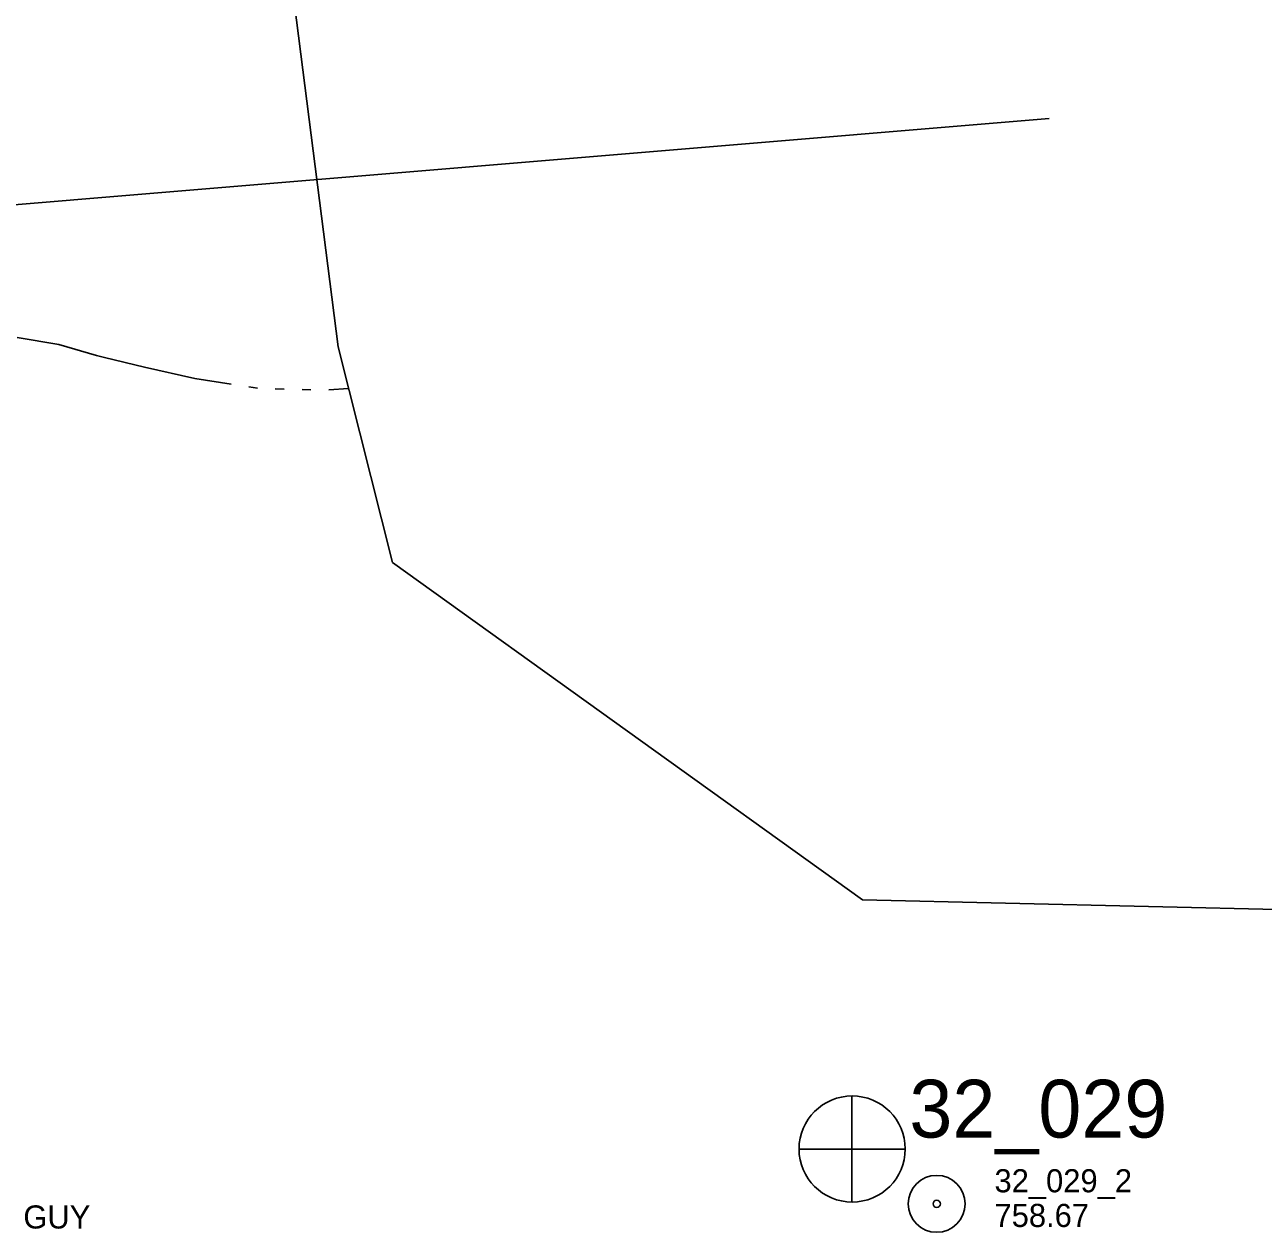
# Model space of a CAD drawing. Extents: x 589250 to 1188077, y 162953 to 363065.
# Drawn here: x 595071.9 to 595393.3, y 175705 to 176018.6 of the extents above; entities that cross this region are included whole.
import ezdxf

# ---------------------------------------------------------------- set-up
doc = ezdxf.new("R2010")
doc.units = 0
for name, color, linetype in [('E_DRN_DrainTile', 7, 'Continuous'), ('E_MAP_Limits', 7, 'Continuous'), ('E_MAP_PassPoints', 7, 'Continuous'), ('E_MAP_PhotoCenter', 7, 'Continuous'), ('E_UTL_EGuyWire', 7, 'Continuous'), ('E_WTR_FlowLine', 7, 'Continuous')]:
    doc.layers.add(name, color=color, linetype=linetype)

msp = doc.modelspace()

# ---------------------------------------------------------------- linework, layer by layer
at = {"layer": 'E_DRN_DrainTile'}
msp.add_lwpolyline([(594830.38, 175951.89), (595337.77, 175994.24)], dxfattribs=at)
at = {"layer": 'E_MAP_Limits'}
for p, q in [((595141.89, 176023.81), (595153.22, 175934.92)), ((595153.22, 175934.92), (595167.29, 175878.95)), ((595167.29, 175878.95), (595289.34, 175791.35)), ((595289.34, 175791.35), (595723.87, 175781.06))]:
    msp.add_line(p, q, dxfattribs=at)
at = {"layer": 'E_MAP_PassPoints'}
for radius in [7.38, 7.38, 0.945, 0.945]:
    msp.add_circle((595308.56, 175712.4), radius, dxfattribs=at)
at = {"layer": 'E_MAP_PhotoCenter'}
for p, q in [((595286.56, 175740.44), (595286.5, 175713.03)), ((595286.56, 175740.44), (595286.5, 175713.03)), ((595272.88, 175726.63), (595300.33, 175726.62)), ((595272.88, 175726.63), (595300.33, 175726.62))]:
    msp.add_line(p, q, dxfattribs=at)
msp.add_circle((595286.61, 175726.64), 13.78, dxfattribs=at)
msp.add_circle((595286.61, 175726.64), 13.78, dxfattribs=at)
at = {"layer": 'E_WTR_FlowLine'}
for p, q in [((595069.88, 175937.4), (595080.69, 175935.51)), ((595080.69, 175935.51), (595090.51, 175932.72)), ((595090.51, 175932.72), (595092.6, 175932.21)), ((595092.6, 175932.21), (595102.98, 175929.67)), ((595102.98, 175929.67), (595116, 175926.69)), ((595116, 175926.69), (595125.41, 175925.26)), ((595129.99, 175924.57), (595132.27, 175924.22)), ((595136.9, 175924.06), (595139.21, 175923.99)), ((595143.84, 175923.84), (595146.15, 175923.77)), ((595150.78, 175923.78), (595155.93, 175924.14))]:
    msp.add_line(p, q, dxfattribs=at)

# ---------------------------------------------------------------- texts
at = {"layer": 'E_MAP_PassPoints'}
for s, p in [('32_029_2', (595323.56, 175715.39)), ('32_029_2', (595323.56, 175715.39)), ('758.67', (595323.56, 175706.39)), ('758.67', (595323.56, 175706.39))]:
    msp.add_text(s, height=6, dxfattribs=at).set_placement(p)
at = {"layer": 'E_MAP_PhotoCenter'}
msp.add_text('32_029', height=15, dxfattribs=at).set_placement((595301.47, 175729.61))
msp.add_text('32_029', height=15, dxfattribs=at).set_placement((595301.47, 175729.61))
at = {"layer": 'E_UTL_EGuyWire'}
msp.add_text('GUY', height=6, dxfattribs=at).set_placement((595071.5, 175705.99))

doc.saveas('drawing.dxf')
